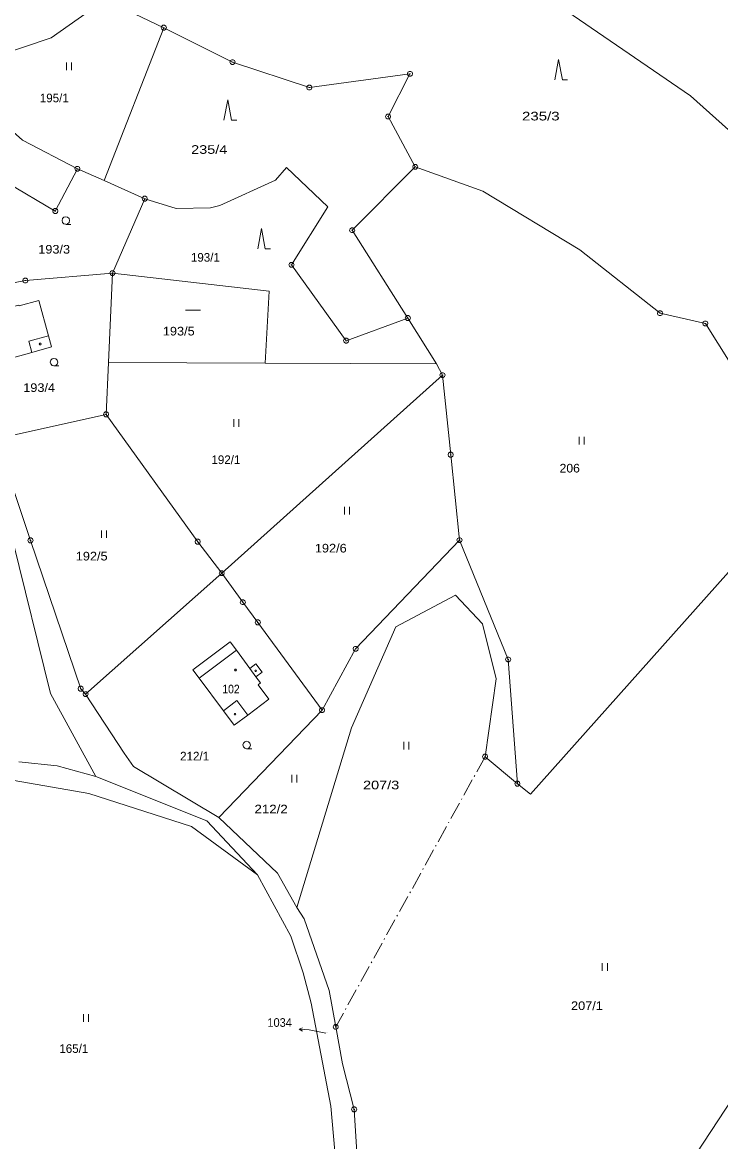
# Model space of a CAD drawing. Extents: x -687390 to -684106, y -954833 to -951648.
# Drawn here: x -686675.9 to -686538.6, y -952593.8 to -952373.7 of the extents above; entities that cross this region are included whole.
import ezdxf
from ezdxf.enums import TextEntityAlignment as Align

# ---------------------------------------------------------------- set-up
doc = ezdxf.new("R2010")
doc.units = 0
doc.header["$LTSCALE"] = 0.68
doc.linetypes.add('DOT_DASHED', pattern=[7.7, 5, -1.2, 0.3, -1.2])
for name, color, linetype, lineweight in [('1', 7, 'Continuous', 13), ('3', 7, 'Continuous', 13), ('4', 7, 'Continuous', 13), ('5', 7, 'Continuous', 13), ('7', 7, 'Continuous', 13), ('8', 7, 'Continuous', 13)]:
    doc.layers.add(name, color=color, linetype=linetype, lineweight=lineweight)
doc.layers.add('2', color=7, linetype='Continuous')

msp = doc.modelspace()

# ---------------------------------------------------------------- linework, layer by layer
at = {"layer": '1'}
for p, q in [((-686651.82, -952408.33), (-686645.67, -952410.25)), ((-686637.07, -952409.64), (-686638.92, -952410.1)), ((-686645.67, -952410.25), (-686638.92, -952410.1)), ((-686658.96, -952440.57), (-686658.17, -952422.97)), ((-686658.17, -952422.97), (-686627.37, -952426.5)), ((-686628.18, -952440.69), (-686627.37, -952426.5)), ((-686612.22, -952436.26), (-686600.11, -952431.81)), ((-686600.11, -952431.81), (-686594.49, -952440.79)), ((-686674.02, -952438.55), (-686670.16, -952437.47)), ((-686674.02, -952438.55), (-686681.88, -952440.72)), ((-686659.42, -952450.74), (-686658.96, -952440.57)), ((-686658.96, -952440.57), (-686628.18, -952440.69)), ((-686628.18, -952440.69), (-686594.49, -952440.79)), ((-686593.29, -952443.04), (-686594.49, -952440.79)), ((-686593.29, -952443.04), (-686636.68, -952481.99)), ((-686593.29, -952443.04), (-686591.67, -952458.69)), ((-686659.42, -952450.74), (-686641.42, -952475.79)), ((-686589.94, -952475.49), (-686591.67, -952458.69)), ((-686677.75, -952475.63), (-686670.36, -952505.63)), ((-686664.42, -952504.7), (-686674.29, -952475.54)), ((-686636.68, -952481.99), (-686641.42, -952475.79)), ((-686589.94, -952475.49), (-686580.37, -952498.95)), ((-686663.45, -952505.77), (-686636.68, -952481.99)), ((-686636.68, -952481.99), (-686632.53, -952487.7)), ((-686629.6, -952491.65), (-686632.53, -952487.7)), ((-686629.6, -952491.65), (-686616.97, -952508.92)), ((-686642.4, -952500.96), (-686635.02, -952495.49)), ((-686635.02, -952495.49), (-686633.8, -952497.15)), ((-686641.13, -952502.62), (-686642.4, -952500.96)), ((-686629.96, -952502.36), (-686628.75, -952501.47)), ((-686636.35, -952509.03), (-686641.13, -952502.62)), ((-686629.06, -952503.57), (-686629.96, -952502.36)), ((-686661.41, -952521.95), (-686670.36, -952505.63)), ((-686663.45, -952505.77), (-686664.42, -952504.7)), ((-686637.24, -952530.02), (-686616.97, -952508.92)), ((-686676.59, -952519.07), (-686669.07, -952519.85)), ((-686661.41, -952521.95), (-686669.07, -952519.85)), ((-686678.98, -952522.51), (-686662.85, -952525.31)), ((-686642.65, -952531.79), (-686662.85, -952525.31)), ((-686621.92, -952547.73), (-686620.48, -952549.95)), ((-686615.55, -952564.08), (-686620.48, -952549.95)), ((-686623.11, -952553.39), (-686620.69, -952560.58)), ((-686619.1, -952566.55), (-686620.69, -952560.58)), ((-686615.55, -952564.08), (-686614.27, -952571.22)), ((-686619.1, -952566.55), (-686615.22, -952586.81)), ((-686614.27, -952571.22), (-686612.97, -952578.45)), ((-686612.98, -952611.85), (-686615.22, -952586.81))]:
    msp.add_line(p, q, dxfattribs=at)
at = {"layer": '1', "linetype": 'DOT_DASHED'}
msp.add_line((-686584.91, -952518.07), (-686614.27, -952571.22), dxfattribs=at)
at = {"layer": '1'}
for points in [[(-686623.46, -952279.64), (-686624.96, -952282.62), (-686626.61, -952301.13), (-686631.53, -952322.87), (-686641.34, -952351.45), (-686652.22, -952362.81), (-686659.63, -952369.13), (-686648.08, -952374.71), (-686634.56, -952381.48), (-686619.46, -952386.48), (-686599.68, -952383.77), (-686603.98, -952392.18), (-686598.64, -952402.07), (-686585.34, -952406.85), (-686566.31, -952418.36), (-686550.51, -952430.86), (-686541.6, -952432.87), (-686525.56, -952458.37), (-686521.93, -952464.8)], [(-686631.53, -952322.87), (-686623.89, -952330.65), (-686602.88, -952342.69), (-686584.63, -952360.57), (-686544.5, -952388.07), (-686500.88, -952427.16), (-686489.41, -952411.8), (-686486.74, -952409.41), (-686470.09, -952406.69), (-686457.34, -952423.89)], [(-686701.59, -952385.52), (-686685.6, -952381.86), (-686670.21, -952376.71), (-686659.63, -952369.13)], [(-686648.08, -952374.71), (-686659.83, -952404.77), (-686665.06, -952402.45)], [(-686701.66, -952396.03), (-686682.06, -952391.3), (-686675.88, -952396.85), (-686665.06, -952402.45)], [(-686665.06, -952402.45), (-686669.41, -952410.76), (-686678.97, -952405.15)], [(-686612.22, -952436.26), (-686622.98, -952421.35), (-686615.84, -952409.94), (-686623.93, -952402.21), (-686626.11, -952404.71), (-686637.07, -952409.64)], [(-686598.64, -952402.07), (-686611.04, -952414.55), (-686600.11, -952431.81)], [(-686658.17, -952422.97), (-686651.82, -952408.33), (-686659.83, -952404.77)], [(-686658.17, -952422.97), (-686675.3, -952424.44), (-686689.14, -952427.08)], [(-686670.16, -952437.47), (-686670.75, -952435.33), (-686672.64, -952428.38), (-686676.51, -952429.43), (-686676.56, -952429.24), (-686678.59, -952429.8), (-686678.99, -952428.36), (-686681.31, -952429), (-686680.92, -952430.44)], [(-686659.42, -952450.74), (-686681.04, -952455.54), (-686674.29, -952475.54)], [(-686578.55, -952523.39), (-686575.97, -952525.47), (-686521.93, -952464.8), (-686513.07, -952480.49)], [(-686616.97, -952508.92), (-686610.36, -952496.86), (-686589.94, -952475.49)], [(-686602.47, -952492.5), (-686590.76, -952486.3), (-686585.45, -952491.95), (-686582.75, -952502.73), (-686584.91, -952518.07), (-686578.55, -952523.39), (-686580.37, -952498.95)], [(-686621.92, -952547.73), (-686611.16, -952512.42), (-686602.47, -952492.5)], [(-686628.75, -952501.47), (-686629.97, -952499.82), (-686631.18, -952500.71), (-686633.8, -952497.15)], [(-686629.06, -952503.57), (-686629.55, -952503.93), (-686627.41, -952506.76), (-686631.58, -952509.89), (-686634.23, -952511.88), (-686636.35, -952509.03)], [(-686663.45, -952505.77), (-686655.86, -952517.4), (-686654.03, -952520.02), (-686637.24, -952530.02), (-686625.74, -952541.01), (-686621.92, -952547.73)], [(-686492.17, -952518.13), (-686580.4, -952652.47), (-686584.25, -952651.36)], [(-686661.41, -952521.95), (-686639.65, -952530.68), (-686629.65, -952541.33)], [(-686642.65, -952531.79), (-686629.65, -952541.33), (-686623.11, -952553.39)], [(-686601.08, -952646.83), (-686602.71, -952636.02), (-686608.85, -952617.04), (-686610.66, -952587.43), (-686612.97, -952578.45)]]:
    msp.add_lwpolyline(points, dxfattribs=at)
at = {"layer": '3'}
for p, q in [((-686667.22, -952381.56), (-686667.22, -952383.06)), ((-686666.22, -952383.06), (-686666.22, -952381.56)), ((-686643.84, -952430.27), (-686640.84, -952430.27)), ((-686634.31, -952451.72), (-686634.31, -952453.22)), ((-686633.31, -952453.22), (-686633.31, -952451.72)), ((-686566.45, -952455.17), (-686566.45, -952456.67)), ((-686565.45, -952456.67), (-686565.45, -952455.17)), ((-686612.54, -952468.93), (-686612.54, -952470.43)), ((-686611.54, -952470.43), (-686611.54, -952468.93)), ((-686660.35, -952473.56), (-686660.35, -952475.06)), ((-686659.35, -952475.06), (-686659.35, -952473.56)), ((-686600.88, -952515.16), (-686600.88, -952516.66)), ((-686599.88, -952516.66), (-686599.88, -952515.16)), ((-686622.92, -952521.62), (-686622.92, -952523.12)), ((-686621.92, -952523.12), (-686621.92, -952521.62)), ((-686561.87, -952558.66), (-686561.87, -952560.16)), ((-686560.87, -952560.16), (-686560.87, -952558.66)), ((-686663.88, -952568.7), (-686663.88, -952570.2)), ((-686662.88, -952570.2), (-686662.88, -952568.7))]:
    msp.add_line(p, q, dxfattribs=at)
for points in [[(-686571.22, -952384.97), (-686570.47, -952380.97), (-686569.72, -952384.97), (-686568.72, -952384.97)], [(-686636.25, -952392.87), (-686635.5, -952388.87), (-686634.75, -952392.87), (-686633.75, -952392.87)], [(-686667.34, -952413.36), (-686667.72, -952413.26), (-686667.99, -952412.99), (-686668.09, -952412.62), (-686667.99, -952412.25), (-686667.72, -952411.98), (-686667.35, -952411.88), (-686666.98, -952411.98), (-686666.71, -952412.25), (-686666.61, -952412.63), (-686666.71, -952413.01), (-686666.98, -952413.28), (-686667.36, -952413.38), (-686666.36, -952413.38)], [(-686629.62, -952418.17), (-686628.87, -952414.17), (-686628.12, -952418.17), (-686627.12, -952418.17)], [(-686669.67, -952441.21), (-686670.05, -952441.11), (-686670.32, -952440.84), (-686670.42, -952440.47), (-686670.32, -952440.1), (-686670.05, -952439.83), (-686669.68, -952439.73), (-686669.31, -952439.83), (-686669.04, -952440.1), (-686668.94, -952440.48), (-686669.04, -952440.86), (-686669.31, -952441.13), (-686669.69, -952441.23), (-686668.69, -952441.23)], [(-686631.77, -952516.51), (-686632.15, -952516.41), (-686632.42, -952516.14), (-686632.52, -952515.77), (-686632.42, -952515.4), (-686632.15, -952515.13), (-686631.78, -952515.03), (-686631.41, -952515.13), (-686631.14, -952515.4), (-686631.04, -952515.78), (-686631.14, -952516.16), (-686631.41, -952516.43), (-686631.79, -952516.53), (-686630.79, -952516.53)]]:
    msp.add_lwpolyline(points, dxfattribs=at)
at = {"layer": '4'}
for p, q in [((-686641.13, -952502.62), (-686633.8, -952497.15)), ((-686629.96, -952502.36), (-686631.18, -952500.71))]:
    msp.add_line(p, q, dxfattribs=at)
for points in [[(-686674.02, -952438.55), (-686674.6, -952436.38), (-686670.75, -952435.33)], [(-686631.58, -952509.89), (-686633.71, -952507.05), (-686636.35, -952509.03)]]:
    msp.add_lwpolyline(points, dxfattribs=at)
at = {"layer": '5'}
for points in [[(-686672.28, -952436.77), (-686672.19, -952436.92), (-686672.28, -952437.07), (-686672.46, -952437.07), (-686672.55, -952436.92), (-686672.46, -952436.77)], [(-686633.89, -952500.86), (-686633.8, -952501.01), (-686633.89, -952501.16), (-686634.07, -952501.16), (-686634.16, -952501.01), (-686634.07, -952500.86)], [(-686629.92, -952501.03), (-686629.83, -952501.18), (-686629.92, -952501.33), (-686630.1, -952501.33), (-686630.19, -952501.18), (-686630.1, -952501.03)], [(-686633.99, -952509.56), (-686633.9, -952509.71), (-686633.99, -952509.86), (-686634.17, -952509.86), (-686634.26, -952509.71), (-686634.17, -952509.56)]]:
    msp.add_lwpolyline(points, close=True, dxfattribs=at)
at = {"layer": '7'}
for p in [(-686621.487, -952571.676), (-686616.23, -952572.44)]:
    msp.add_line(p, (-686619.48, -952571.79), dxfattribs=at)
msp.add_lwpolyline([(-686620.837, -952572.048), (-686621.487, -952571.676), (-686620.799, -952571.379)], dxfattribs=at)
at = {"layer": '8'}
for p, q in [((-686648.2, -952374.71), (-686647.96, -952374.71)), ((-686634.68, -952381.48), (-686634.44, -952381.48)), ((-686599.8, -952383.77), (-686599.56, -952383.77)), ((-686619.58, -952386.48), (-686619.34, -952386.48)), ((-686604.1, -952392.18), (-686603.86, -952392.18)), ((-686665.18, -952402.45), (-686664.94, -952402.45)), ((-686598.76, -952402.07), (-686598.52, -952402.07)), ((-686651.94, -952408.33), (-686651.7, -952408.33)), ((-686669.53, -952410.76), (-686669.29, -952410.76)), ((-686611.16, -952414.55), (-686610.92, -952414.55)), ((-686623.1, -952421.35), (-686622.86, -952421.35)), ((-686675.42, -952424.44), (-686675.18, -952424.44)), ((-686658.29, -952422.97), (-686658.05, -952422.97)), ((-686550.63, -952430.86), (-686550.39, -952430.86)), ((-686600.23, -952431.81), (-686599.99, -952431.81)), ((-686541.72, -952432.87), (-686541.48, -952432.87)), ((-686612.34, -952436.26), (-686612.1, -952436.26)), ((-686593.41, -952443.04), (-686593.17, -952443.04)), ((-686659.54, -952450.74), (-686659.3, -952450.74)), ((-686591.79, -952458.69), (-686591.55, -952458.69)), ((-686674.41, -952475.54), (-686674.17, -952475.54)), ((-686674.41, -952475.54), (-686674.17, -952475.54)), ((-686641.54, -952475.79), (-686641.3, -952475.79)), ((-686641.54, -952475.79), (-686641.3, -952475.79)), ((-686590.06, -952475.49), (-686589.82, -952475.49)), ((-686636.8, -952481.99), (-686636.56, -952481.99)), ((-686636.8, -952481.99), (-686636.56, -952481.99)), ((-686632.65, -952487.7), (-686632.41, -952487.7)), ((-686629.72, -952491.65), (-686629.48, -952491.65)), ((-686610.48, -952496.86), (-686610.24, -952496.86)), ((-686580.49, -952498.95), (-686580.25, -952498.95)), ((-686664.54, -952504.7), (-686664.3, -952504.7)), ((-686664.54, -952504.7), (-686664.3, -952504.7)), ((-686663.57, -952505.77), (-686663.33, -952505.77)), ((-686663.57, -952505.77), (-686663.33, -952505.77)), ((-686617.09, -952508.92), (-686616.85, -952508.92)), ((-686585.03, -952518.07), (-686584.79, -952518.07)), ((-686578.67, -952523.39), (-686578.43, -952523.39)), ((-686614.39, -952571.22), (-686614.15, -952571.22)), ((-686610.78, -952587.43), (-686610.54, -952587.43))]:
    msp.add_line(p, q, dxfattribs=at)
for points in [[(-686647.93, -952374.23), (-686647.68, -952374.41), (-686647.58, -952374.7), (-686647.68, -952374.99), (-686647.93, -952375.17), (-686648.24, -952375.17), (-686648.49, -952374.99), (-686648.59, -952374.7), (-686648.49, -952374.41), (-686648.24, -952374.23)], [(-686634.41, -952381), (-686634.16, -952381.18), (-686634.06, -952381.47), (-686634.16, -952381.76), (-686634.41, -952381.94), (-686634.72, -952381.94), (-686634.97, -952381.76), (-686635.07, -952381.47), (-686634.97, -952381.18), (-686634.72, -952381)], [(-686599.53, -952383.29), (-686599.28, -952383.47), (-686599.18, -952383.76), (-686599.28, -952384.05), (-686599.53, -952384.23), (-686599.84, -952384.23), (-686600.09, -952384.05), (-686600.19, -952383.76), (-686600.09, -952383.47), (-686599.84, -952383.29)], [(-686619.31, -952386), (-686619.06, -952386.18), (-686618.96, -952386.47), (-686619.06, -952386.76), (-686619.31, -952386.94), (-686619.62, -952386.94), (-686619.87, -952386.76), (-686619.97, -952386.47), (-686619.87, -952386.18), (-686619.62, -952386)], [(-686603.83, -952391.7), (-686603.58, -952391.88), (-686603.48, -952392.17), (-686603.58, -952392.46), (-686603.83, -952392.64), (-686604.14, -952392.64), (-686604.39, -952392.46), (-686604.49, -952392.17), (-686604.39, -952391.88), (-686604.14, -952391.7)], [(-686664.91, -952401.97), (-686664.66, -952402.15), (-686664.56, -952402.44), (-686664.66, -952402.73), (-686664.91, -952402.91), (-686665.22, -952402.91), (-686665.47, -952402.73), (-686665.57, -952402.44), (-686665.47, -952402.15), (-686665.22, -952401.97)], [(-686598.49, -952401.59), (-686598.24, -952401.77), (-686598.14, -952402.06), (-686598.24, -952402.35), (-686598.49, -952402.53), (-686598.8, -952402.53), (-686599.05, -952402.35), (-686599.15, -952402.06), (-686599.05, -952401.77), (-686598.8, -952401.59)], [(-686651.67, -952407.85), (-686651.42, -952408.03), (-686651.32, -952408.32), (-686651.42, -952408.61), (-686651.67, -952408.79), (-686651.98, -952408.79), (-686652.23, -952408.61), (-686652.33, -952408.32), (-686652.23, -952408.03), (-686651.98, -952407.85)], [(-686669.26, -952410.28), (-686669.01, -952410.46), (-686668.91, -952410.75), (-686669.01, -952411.04), (-686669.26, -952411.22), (-686669.57, -952411.22), (-686669.82, -952411.04), (-686669.92, -952410.75), (-686669.82, -952410.46), (-686669.57, -952410.28)], [(-686610.89, -952414.07), (-686610.64, -952414.25), (-686610.54, -952414.54), (-686610.64, -952414.83), (-686610.89, -952415.01), (-686611.2, -952415.01), (-686611.45, -952414.83), (-686611.55, -952414.54), (-686611.45, -952414.25), (-686611.2, -952414.07)], [(-686658.02, -952422.49), (-686657.77, -952422.67), (-686657.67, -952422.96), (-686657.77, -952423.25), (-686658.02, -952423.43), (-686658.33, -952423.43), (-686658.58, -952423.25), (-686658.68, -952422.96), (-686658.58, -952422.67), (-686658.33, -952422.49)], [(-686622.83, -952420.87), (-686622.58, -952421.05), (-686622.48, -952421.34), (-686622.58, -952421.63), (-686622.83, -952421.81), (-686623.14, -952421.81), (-686623.39, -952421.63), (-686623.49, -952421.34), (-686623.39, -952421.05), (-686623.14, -952420.87)], [(-686675.15, -952423.96), (-686674.9, -952424.14), (-686674.8, -952424.43), (-686674.9, -952424.72), (-686675.15, -952424.9), (-686675.46, -952424.9), (-686675.71, -952424.72), (-686675.81, -952424.43), (-686675.71, -952424.14), (-686675.46, -952423.96)], [(-686599.96, -952431.33), (-686599.71, -952431.51), (-686599.61, -952431.8), (-686599.71, -952432.09), (-686599.96, -952432.27), (-686600.27, -952432.27), (-686600.52, -952432.09), (-686600.62, -952431.8), (-686600.52, -952431.51), (-686600.27, -952431.33)], [(-686550.36, -952430.38), (-686550.11, -952430.56), (-686550.01, -952430.85), (-686550.11, -952431.14), (-686550.36, -952431.32), (-686550.67, -952431.32), (-686550.92, -952431.14), (-686551.02, -952430.85), (-686550.92, -952430.56), (-686550.67, -952430.38)], [(-686541.45, -952432.39), (-686541.2, -952432.57), (-686541.1, -952432.86), (-686541.2, -952433.15), (-686541.45, -952433.33), (-686541.76, -952433.33), (-686542.01, -952433.15), (-686542.11, -952432.86), (-686542.01, -952432.57), (-686541.76, -952432.39)], [(-686612.07, -952435.78), (-686611.82, -952435.96), (-686611.72, -952436.25), (-686611.82, -952436.54), (-686612.07, -952436.72), (-686612.38, -952436.72), (-686612.63, -952436.54), (-686612.73, -952436.25), (-686612.63, -952435.96), (-686612.38, -952435.78)], [(-686593.14, -952442.56), (-686592.89, -952442.74), (-686592.79, -952443.03), (-686592.89, -952443.32), (-686593.14, -952443.5), (-686593.45, -952443.5), (-686593.7, -952443.32), (-686593.8, -952443.03), (-686593.7, -952442.74), (-686593.45, -952442.56)], [(-686659.27, -952450.26), (-686659.02, -952450.44), (-686658.92, -952450.73), (-686659.02, -952451.02), (-686659.27, -952451.2), (-686659.58, -952451.2), (-686659.83, -952451.02), (-686659.93, -952450.73), (-686659.83, -952450.44), (-686659.58, -952450.26)], [(-686591.52, -952458.21), (-686591.27, -952458.39), (-686591.17, -952458.68), (-686591.27, -952458.97), (-686591.52, -952459.15), (-686591.83, -952459.15), (-686592.08, -952458.97), (-686592.18, -952458.68), (-686592.08, -952458.39), (-686591.83, -952458.21)], [(-686674.14, -952475.06), (-686673.89, -952475.24), (-686673.79, -952475.53), (-686673.89, -952475.82), (-686674.14, -952476), (-686674.45, -952476), (-686674.7, -952475.82), (-686674.8, -952475.53), (-686674.7, -952475.24), (-686674.45, -952475.06)], [(-686674.14, -952475.06), (-686673.89, -952475.24), (-686673.79, -952475.53), (-686673.89, -952475.82), (-686674.14, -952476), (-686674.45, -952476), (-686674.7, -952475.82), (-686674.8, -952475.53), (-686674.7, -952475.24), (-686674.45, -952475.06)], [(-686641.27, -952475.31), (-686641.02, -952475.49), (-686640.92, -952475.78), (-686641.02, -952476.07), (-686641.27, -952476.25), (-686641.58, -952476.25), (-686641.83, -952476.07), (-686641.93, -952475.78), (-686641.83, -952475.49), (-686641.58, -952475.31)], [(-686641.27, -952475.31), (-686641.02, -952475.49), (-686640.92, -952475.78), (-686641.02, -952476.07), (-686641.27, -952476.25), (-686641.58, -952476.25), (-686641.83, -952476.07), (-686641.93, -952475.78), (-686641.83, -952475.49), (-686641.58, -952475.31)], [(-686589.79, -952475.01), (-686589.54, -952475.19), (-686589.44, -952475.48), (-686589.54, -952475.77), (-686589.79, -952475.95), (-686590.1, -952475.95), (-686590.35, -952475.77), (-686590.45, -952475.48), (-686590.35, -952475.19), (-686590.1, -952475.01)], [(-686636.53, -952481.51), (-686636.28, -952481.69), (-686636.18, -952481.98), (-686636.28, -952482.27), (-686636.53, -952482.45), (-686636.84, -952482.45), (-686637.09, -952482.27), (-686637.19, -952481.98), (-686637.09, -952481.69), (-686636.84, -952481.51)], [(-686636.53, -952481.51), (-686636.28, -952481.69), (-686636.18, -952481.98), (-686636.28, -952482.27), (-686636.53, -952482.45), (-686636.84, -952482.45), (-686637.09, -952482.27), (-686637.19, -952481.98), (-686637.09, -952481.69), (-686636.84, -952481.51)], [(-686632.38, -952487.22), (-686632.13, -952487.4), (-686632.03, -952487.69), (-686632.13, -952487.98), (-686632.38, -952488.16), (-686632.69, -952488.16), (-686632.94, -952487.98), (-686633.04, -952487.69), (-686632.94, -952487.4), (-686632.69, -952487.22)], [(-686629.45, -952491.17), (-686629.2, -952491.35), (-686629.1, -952491.64), (-686629.2, -952491.93), (-686629.45, -952492.11), (-686629.76, -952492.11), (-686630.01, -952491.93), (-686630.11, -952491.64), (-686630.01, -952491.35), (-686629.76, -952491.17)], [(-686610.21, -952496.38), (-686609.96, -952496.56), (-686609.86, -952496.85), (-686609.96, -952497.14), (-686610.21, -952497.32), (-686610.52, -952497.32), (-686610.77, -952497.14), (-686610.87, -952496.85), (-686610.77, -952496.56), (-686610.52, -952496.38)], [(-686580.22, -952498.47), (-686579.97, -952498.65), (-686579.87, -952498.94), (-686579.97, -952499.23), (-686580.22, -952499.41), (-686580.53, -952499.41), (-686580.78, -952499.23), (-686580.88, -952498.94), (-686580.78, -952498.65), (-686580.53, -952498.47)], [(-686664.27, -952504.22), (-686664.02, -952504.4), (-686663.92, -952504.69), (-686664.02, -952504.98), (-686664.27, -952505.16), (-686664.58, -952505.16), (-686664.83, -952504.98), (-686664.93, -952504.69), (-686664.83, -952504.4), (-686664.58, -952504.22)], [(-686664.27, -952504.22), (-686664.02, -952504.4), (-686663.92, -952504.69), (-686664.02, -952504.98), (-686664.27, -952505.16), (-686664.58, -952505.16), (-686664.83, -952504.98), (-686664.93, -952504.69), (-686664.83, -952504.4), (-686664.58, -952504.22)], [(-686663.3, -952505.29), (-686663.05, -952505.47), (-686662.95, -952505.76), (-686663.05, -952506.05), (-686663.3, -952506.23), (-686663.61, -952506.23), (-686663.86, -952506.05), (-686663.96, -952505.76), (-686663.86, -952505.47), (-686663.61, -952505.29)], [(-686663.3, -952505.29), (-686663.05, -952505.47), (-686662.95, -952505.76), (-686663.05, -952506.05), (-686663.3, -952506.23), (-686663.61, -952506.23), (-686663.86, -952506.05), (-686663.96, -952505.76), (-686663.86, -952505.47), (-686663.61, -952505.29)], [(-686616.82, -952508.44), (-686616.57, -952508.62), (-686616.47, -952508.91), (-686616.57, -952509.2), (-686616.82, -952509.38), (-686617.13, -952509.38), (-686617.38, -952509.2), (-686617.48, -952508.91), (-686617.38, -952508.62), (-686617.13, -952508.44)], [(-686584.76, -952517.59), (-686584.51, -952517.77), (-686584.41, -952518.06), (-686584.51, -952518.35), (-686584.76, -952518.53), (-686585.07, -952518.53), (-686585.32, -952518.35), (-686585.42, -952518.06), (-686585.32, -952517.77), (-686585.07, -952517.59)], [(-686578.4, -952522.91), (-686578.15, -952523.09), (-686578.05, -952523.38), (-686578.15, -952523.67), (-686578.4, -952523.85), (-686578.71, -952523.85), (-686578.96, -952523.67), (-686579.06, -952523.38), (-686578.96, -952523.09), (-686578.71, -952522.91)], [(-686614.12, -952570.74), (-686613.87, -952570.92), (-686613.77, -952571.21), (-686613.87, -952571.5), (-686614.12, -952571.68), (-686614.43, -952571.68), (-686614.68, -952571.5), (-686614.78, -952571.21), (-686614.68, -952570.92), (-686614.43, -952570.74)], [(-686610.51, -952586.95), (-686610.26, -952587.13), (-686610.16, -952587.42), (-686610.26, -952587.71), (-686610.51, -952587.89), (-686610.82, -952587.89), (-686611.07, -952587.71), (-686611.17, -952587.42), (-686611.07, -952587.13), (-686610.82, -952586.95)]]:
    msp.add_lwpolyline(points, close=True, dxfattribs=at)

# ---------------------------------------------------------------- texts
at = {"layer": '2'}
for s, p in [('195/1', (-686672.455, -952389.37)), ('193/1', (-686642.745, -952420.72)), ('192/1', (-686638.715, -952460.52)), ('212/1', (-686644.865, -952518.81)), ('165/1', (-686668.615, -952576.33))]:
    msp.add_text(s, height=1.7, dxfattribs=at).set_placement(p)
for s, height, width, p in [('235/3', 1.7, 1.3, (-686577.655, -952392.94)), ('235/4', 1.7, 1.25, (-686642.705, -952399.51)), ('193/3', 1.7, 1.1, (-686672.765, -952419.13)), ('193/5', 1.7, 1.1, (-686648.265, -952435.23)), ('193/4', 1.7, 1.1, (-686675.715, -952446.34)), ('206', 1.7, 1.05, (-686570.265, -952462.18)), ('192/5', 1.7, 1.1, (-686665.385, -952479.48)), ('192/6', 1.7, 1.1, (-686618.375, -952477.91)), ('102', 1.7, 0.9, (-686636.575, -952505.62)), ('207/3', 1.7, 1.25, (-686608.905, -952524.49)), ('212/2', 1.7, 1.15, (-686630.255, -952529.22)), ('207/1', 1.7, 1.1, (-686568.015, -952567.9)), ('1034', 0.1, 0.95, (-686616.184, -952572.44))]:
    msp.add_text(s, height=height, dxfattribs=dict(at, width=width)).set_placement(p)
at = {"layer": '7', "width": 0.95}
msp.add_text('1034', height=1.7, dxfattribs=at).set_placement((-686622.906, -952571.2), align=Align.RIGHT)

doc.saveas('drawing.dxf')
